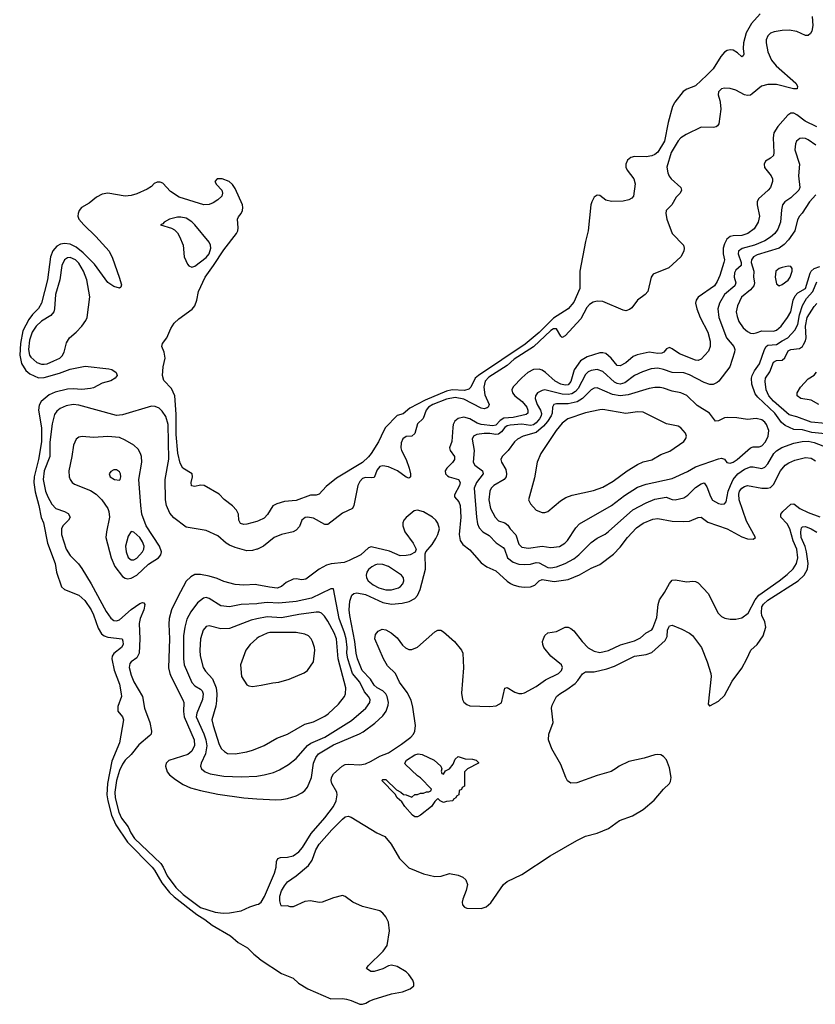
# Model space of a CAD drawing. Header units: inches. Extents: x 1384664 to 1536621, y 460766 to 646467.
# Tile 369 of 488: x 1408360 to 1413859, y 593763 to 600569. Entities that reach past the tile are written whole.
import ezdxf

# ---------------------------------------------------------------- set-up
doc = ezdxf.new("R2010")
doc.units = ezdxf.units.IN
doc.header["$MEASUREMENT"] = 0
for name, color, linetype in [('B4509', 7, 'Continuous'), ('B4519', 7, 'Continuous'), ('B4610', 7, 'Continuous')]:
    doc.layers.add(name, color=color, linetype=linetype)

msp = doc.modelspace()

# ---------------------------------------------------------------- linework, layer by layer
at = {"layer": 'B4509', "color": 5}
for points, elevation in [([(1410000, 597101.3), (1409930, 597081.1), (1409910, 597078.9), (1409886.8, 597086.8), (1409875.1, 597110), (1409872.3, 597150), (1409858.5, 597178.5), (1409830, 597208.9), (1409773.2, 597253.2), (1409738.9, 597290), (1409636, 597350), (1409610, 597350.6), (1409570, 597342), (1409547.4, 597347.4), (1409544.8, 597370), (1409555.4, 597410), (1409551.6, 597430), (1409488.1, 597470), (1409470, 597502.7), (1409452, 597572), (1409441.1, 597701.1), (1409441.8, 597841.8), (1409432.1, 597970), (1409410, 598019.8), (1409356, 598076), (1409347.5, 598110), (1409351.4, 598170), (1409364.5, 598230), (1409359, 598270), (1409343.4, 598310), (1409346, 598330), (1409376.9, 598370), (1409405.2, 598434.8), (1409428.2, 598471.8), (1409459.6, 598500.4), (1409551.6, 598568.4), (1409570.7, 598590), (1409585.2, 598630), (1409596, 598690), (1409641.7, 598790), (1409700.5, 598870), (1409770, 598979.1), (1409859.3, 599090), (1409867.2, 599110), (1409869.9, 599130), (1409864.8, 599190), (1409872.8, 599207.2), (1409891.9, 599230), (1409900.9, 599250), (1409902.8, 599270), (1409899.4, 599290), (1409850, 599401.3), (1409830, 599430.8), (1409807.3, 599450), (1409759.3, 599470), (1409724.9, 599470), (1409708.2, 599450), (1409719.5, 599430), (1409756.4, 599390), (1409762, 599370), (1409756.4, 599350), (1409730, 599323.7), (1409697.6, 599302.4), (1409669.2, 599290.8), (1409631.8, 599288.2), (1409461.5, 599341.5), (1409402.3, 599382.3), (1409350, 599438), (1409330, 599446.6), (1409310, 599446), (1409290, 599436), (1409270, 599416), (1409242, 599398), (1409170, 599365.1), (1409130, 599353.6), (1409090.2, 599349.8), (1408970, 599369.8), (1408930, 599363.1), (1408890, 599342), (1408839.2, 599300.8), (1408787.4, 599270), (1408771.6, 599250), (1408763.9, 599230), (1408761.8, 599210), (1408768.2, 599190), (1408802.9, 599150), (1408886.8, 599070), (1408977.6, 598970), (1409000.6, 598920.6), (1409047.7, 598790), (1409062.8, 598737.2), (1409059.9, 598720.1), (1409050, 598713.2), (1409010, 598725.6), (1408970, 598751.5), (1408878.2, 598878.2), (1408798.5, 598958.5), (1408750, 598997), (1408710, 599016.7), (1408670, 599022.6), (1408643.2, 599016.8), (1408616.6, 599003.4), (1408588.3, 598971.7), (1408573.4, 598930), (1408553.2, 598770), (1408510, 598609.7), (1408490, 598572.5), (1408449.1, 598530.9), (1408423.8, 598496.2), (1408382.5, 598417.5), (1408365.6, 598330), (1408360.2, 598250), (1408372.1, 598192.1), (1408403.5, 598143.5), (1408430, 598121.9), (1408490, 598094.4), (1408530, 598095.6), (1408634.6, 598125.4), (1408710, 598153.5), (1408813.6, 598173.6), (1408976.7, 598156.7), (1408998, 598150), (1409026, 598130), (1409034.8, 598110), (1409020.7, 598090), (1408990, 598071.8), (1408930, 598055.6), (1408870, 598024.2), (1408850, 598018.7), (1408790, 598012.4), (1408730, 598017.7), (1408690, 598015.5), (1408606, 597994), (1408563.9, 597976.1), (1408509.4, 597930.6), (1408494.5, 597905.5), (1408489.6, 597870), (1408510, 597746.8), (1408510.4, 597650.4), (1408490.8, 597530), (1408461, 597410), (1408457.4, 597370), (1408466.2, 597306.2), (1408493.4, 597210), (1408508.4, 597128.4), (1408524.6, 597090), (1408553.3, 596950), (1408604.5, 596810), (1408614.1, 596750), (1408650, 596648.9), (1408670, 596630.2), (1408770, 596592.2), (1408810, 596553.2), (1408853.1, 596490), (1408870, 596455.6), (1408903.3, 596363.3), (1408924.8, 596324.8), (1408944.6, 596310), (1408970, 596301.2), (1409067.3, 596290), (1409074.1, 596274.1), (1409074.4, 596250), (1409063.8, 596230), (1409011.9, 596188.1), (1409000.4, 596170), (1408997.5, 596150), (1409012.4, 596072.4), (1409050, 595976.4), (1409062.6, 595910), (1409063.6, 595890), (1409038.6, 595821.5), (1409037.6, 595790), (1409071.5, 595750), (1409077.6, 595730), (1409050.1, 595570), (1408997.4, 595442.6), (1408967, 595290), (1408963.3, 595210), (1408969.5, 595170), (1408994.4, 595070), (1409024.7, 595004.7), (1409104.7, 594884.7), (1409275.2, 594710), (1409291.7, 594690), (1409342, 594602), (1409396.3, 594536.3), (1409426.7, 594506.7), (1409584.4, 594384.4), (1409640.1, 594350), (1409690, 594309.7), (1409816.7, 594236.7), (1409870.2, 594190), (1409934, 594154), (1409978.2, 594110), (1410000, 594092.7)], 660), ([(1410000, 596908.7), (1409970, 596899.1), (1409930, 596897.9), (1409850, 596919.9), (1409810, 596935.9), (1409786.1, 596950), (1409730, 597000.5), (1409650, 597038.2), (1409510, 597061.8), (1409424.7, 597124.7), (1409397.7, 597157.7), (1409374, 597210), (1409367.1, 597250), (1409366.2, 597390), (1409389.9, 597530.1), (1409385.7, 597770), (1409370, 597825.4), (1409344, 597864), (1409323, 597883), (1409295.7, 597895.7), (1409270, 597896.5), (1409070, 597838.7), (1409030, 597833.1), (1408770, 597905), (1408730, 597909.9), (1408680.4, 597899.6), (1408639.3, 597880.7), (1408616.2, 597863.8), (1408601, 597839), (1408584.4, 597775.6), (1408568.2, 597648.2), (1408567.4, 597550), (1408529.2, 597450), (1408522.9, 597390), (1408539.7, 597310), (1408554.9, 597270), (1408581.3, 597221.3), (1408610.9, 597190.9), (1408669.2, 597169.2), (1408694.6, 597154.6), (1408709.2, 597130), (1408697.6, 597110), (1408657.8, 597070), (1408648.1, 597050), (1408648.8, 597010), (1408680.9, 596910), (1408710, 596864.7), (1408767.1, 596807.1), (1408790, 596776), (1408854.2, 596670), (1408957.9, 596477.9), (1408990, 596433), (1409010, 596417.1), (1409030, 596413.5), (1409050, 596420.1), (1409130, 596492.5), (1409190, 596533.6), (1409210, 596539.7), (1409217.5, 596537.5), (1409226, 596526), (1409218.5, 596490), (1409193, 596430), (1409185.8, 596394.2), (1409189.6, 596290), (1409185.8, 596190), (1409170, 596158), (1409130.3, 596130), (1409121.6, 596118.4), (1409117.3, 596090), (1409130, 596037.6), (1409150, 595991.7), (1409207.8, 595890), (1409221.6, 595810), (1409259.8, 595710), (1409272.2, 595650), (1409267.9, 595630), (1409259.8, 595620.2), (1409184.2, 595555.8), (1409130.2, 595490), (1409090, 595451.3), (1409070, 595423.7), (1409050, 595378.9), (1409028.2, 595310), (1409017.2, 595230), (1409020.2, 595190), (1409044.9, 595090), (1409063.8, 595050), (1409110.5, 594990.5), (1409128.6, 594948.6), (1409153.5, 594910), (1409335.8, 594735.8), (1409351.9, 594711.9), (1409379.7, 594650), (1409439.6, 594570), (1409490, 594521.2), (1409610, 594432.1), (1409710, 594399.6), (1409766.9, 594393.1), (1409810, 594394.4), (1409890, 594409.4), (1409950, 594436.9), (1410000, 594453)], 680), ([(1410000, 596663.5), (1409990, 596665.6), (1409910, 596660.7), (1409850, 596664.8), (1409770, 596686.5), (1409725.9, 596705.9), (1409670, 596723.2), (1409610, 596734.9), (1409570, 596734.4), (1409542.5, 596717.5), (1409510, 596687.3), (1409450, 596574.8), (1409410.1, 596490), (1409392.8, 596430), (1409390.6, 596390), (1409396, 596290), (1409389.6, 596089.6), (1409396.8, 596050), (1409406.1, 596026.1), (1409488, 595868), (1409493.9, 595850), (1409492.3, 595787.7), (1409497.5, 595750), (1409565.1, 595590), (1409569, 595551), (1409550, 595512.5), (1409522.2, 595490), (1409390, 595447.6), (1409373.4, 595430), (1409367.5, 595410), (1409379, 595370), (1409396, 595350), (1409436.6, 595316.6), (1409490, 595281.6), (1409540.4, 595260.4), (1409610, 595239.8), (1409730, 595215.3), (1409910, 595189.4), (1410000, 595184.1)], 720), ([(1410000, 596532.3), (1409890, 596525.5), (1409810, 596510.5), (1409750, 596517.7), (1409670, 596568.7), (1409650, 596575.1), (1409630, 596569.8), (1409590, 596539.2), (1409543, 596477), (1409515.2, 596424.8), (1409500.4, 596370), (1409493.1, 596310), (1409492.9, 596150), (1409496.8, 596110), (1409550, 595987.9), (1409570, 595964.3), (1409610, 595941.6), (1409620.2, 595930), (1409628.1, 595910), (1409624.2, 595870), (1409583.4, 595776.6), (1409579.6, 595750), (1409633, 595633), (1409646.4, 595590), (1409653, 595550), (1409644.7, 595495.3), (1409613.5, 595430), (1409609.2, 595410), (1409615.6, 595390), (1409642, 595370), (1409676.4, 595356.4), (1409770, 595338.9), (1409890, 595334.4), (1410000, 595340.8)], 740), ([(1410000, 596427), (1409960.8, 596419.2), (1409810, 596359.9), (1409750, 596359.1), (1409670, 596379.8), (1409650, 596374.5), (1409629.3, 596350), (1409609.4, 596290), (1409604.6, 596210), (1409607.2, 596172.8), (1409628.2, 596090), (1409644.8, 596064.8), (1409693.8, 596013.8), (1409717.8, 595950), (1409723.6, 595910), (1409720.3, 595859.7), (1409715.1, 595824.9), (1409689, 595730), (1409696.4, 595690), (1409738.6, 595558.6), (1409754.3, 595530), (1409775.3, 595510), (1409797.5, 595497.5), (1409850, 595494.4), (1409930, 595509.2), (1409970, 595519), (1410000, 595531.7)], 760), ([(1410000, 596292.6), (1409952, 596250), (1409923.1, 596210), (1409886.8, 596110), (1409892, 596030), (1409930, 595972), (1409943.5, 595963.5), (1409970, 595958.8), (1410000, 595963.4)], 780)]:
    msp.add_lwpolyline(points, dxfattribs=dict(at, elevation=elevation))
for points, elevation in [([(1409474.9, 599205.1), (1409450, 599205.1), (1409396, 599190), (1409358, 599170), (1409350, 599158), (1409334, 599150), (1409410, 599127.7), (1409430, 599116.3), (1409450, 599094.8), (1409464.9, 599070), (1409490.4, 599010.4), (1409496.3, 598930), (1409519.9, 598879.9), (1409530, 598867.3), (1409550, 598859.1), (1409570, 598866.4), (1409650, 598924.4), (1409669.7, 598950), (1409681, 598990), (1409679.7, 599010), (1409670.7, 599030.7), (1409571.2, 599150), (1409550, 599170.9), (1409510, 599196.1)], 680), ([(1408710, 598925.8), (1408690, 598923), (1408670.5, 598909.5), (1408651.4, 598870), (1408637.2, 598770), (1408606.9, 598670), (1408601.9, 598570), (1408597.2, 598550), (1408575.8, 598524.2), (1408510, 598484), (1408474.5, 598450), (1408447.5, 598410), (1408426.9, 598353.1), (1408421.1, 598290), (1408428.6, 598250), (1408436.2, 598236.2), (1408479.7, 598199.7), (1408510, 598188.8), (1408530, 598187.4), (1408550, 598191), (1408595.3, 598210), (1408636.8, 598230), (1408654.3, 598245.7), (1408666.5, 598270), (1408684.7, 598335.3), (1408704.2, 598370), (1408750, 598408.5), (1408789.7, 598450), (1408817.6, 598490), (1408825.6, 598510), (1408846, 598654), (1408824.7, 598770), (1408801, 598830), (1408770, 598885.4), (1408746, 598910)], 680), ([(1408970, 597687.9), (1408870, 597681.8), (1408792.4, 597687.6), (1408770, 597684), (1408749.4, 597670), (1408731.7, 597628.3), (1408721.7, 597550), (1408700.1, 597450), (1408701.9, 597410), (1408708.8, 597390), (1408723.8, 597370), (1408739.4, 597359.4), (1408850, 597313.9), (1408887.6, 597290), (1408927.1, 597250), (1408968.7, 597190), (1408977, 597170), (1408981, 597130), (1408960.4, 597030), (1408956.6, 596990), (1408992, 596850), (1409018.2, 596790), (1409070, 596720.9), (1409090, 596708.1), (1409104.8, 596704.8), (1409130, 596707.7), (1409170, 596729), (1409250, 596805.7), (1409318.7, 596850), (1409335.9, 596870), (1409340.2, 596890), (1409327, 596930), (1409233.4, 597070), (1409204.4, 597150), (1409196.3, 597210), (1409184.3, 597390), (1409203.9, 597510), (1409202.1, 597550), (1409195.8, 597570), (1409179.3, 597599.3), (1409148.1, 597628.1), (1409090, 597663.2), (1409050, 597680.7)], 720), ([(1409030, 597457), (1409010, 597457), (1408990, 597445.2), (1408979.1, 597430), (1408985.5, 597410), (1409016, 597390), (1409050, 597385.5), (1409055.1, 597390), (1409059.6, 597410), (1409056.9, 597430), (1409050, 597442.7)], 740), ([(1409130, 597032.3), (1409110, 596999), (1409091.2, 596930), (1409095, 596890), (1409110, 596852), (1409130, 596835), (1409150, 596835.8), (1409170, 596848), (1409208.2, 596890), (1409218.4, 596910), (1409220.2, 596930), (1409210, 596959.1), (1409190, 596989.8), (1409150, 597026)], 740)]:
    msp.add_lwpolyline(points, close=True, dxfattribs=dict(at, elevation=elevation))
at = {"layer": 'B4519', "color": 5}
for points, elevation in [([(1413200.3, 600000), (1413206.9, 599950), (1413191.1, 599848.9), (1413183.8, 599836.2), (1413172.4, 599827.6), (1413155.5, 599824.5), (1413070, 599826.2), (1412965.3, 599774.7), (1412930, 599752.4), (1412910, 599731.1), (1412862.9, 599650), (1412832, 599550), (1412838.9, 599510), (1412847.8, 599487.8), (1412862, 599470), (1412930.3, 599410), (1412934, 599390), (1412924.4, 599370), (1412898, 599342), (1412867.7, 599290), (1412828.8, 599251.2), (1412824.9, 599230), (1412833.7, 599190), (1412870.1, 599090.1), (1412947.4, 599010), (1412952.6, 598990), (1412950.3, 598970), (1412929.4, 598930.6), (1412847, 598853), (1412737.6, 598810), (1412724.2, 598790), (1412701.6, 598690), (1412683.8, 598670), (1412630.2, 598629.8), (1412590, 598578), (1412574.9, 598565.1), (1412550, 598557.6), (1412530, 598562), (1412390, 598620.4), (1412350, 598623), (1412322.6, 598617.4), (1412299.3, 598600.7), (1412280.7, 598579.3), (1412239.3, 598500.7), (1412130, 598383.4), (1412110, 598373.1), (1412100.8, 598380.8), (1412070, 598431.1), (1412050, 598431.1), (1412030, 598420.3), (1411912.2, 598307.8), (1411778, 598222), (1411730, 598179.4), (1411602.4, 598097.6), (1411577.2, 598070), (1411567.1, 598030), (1411575.9, 597975.9), (1411605, 597910), (1411596.9, 597890), (1411590, 597885.2), (1411570, 597879.6), (1411550, 597883.8), (1411430, 597947.1), (1411370, 597957.1), (1411310, 597947.1), (1411216.1, 597910), (1411185.3, 597890), (1411168.5, 597870), (1411148.7, 597811.3), (1411110, 597776), (1411090, 597709.7), (1411070, 597690.8), (1411030, 597688.7), (1411009, 597671), (1410996.2, 597643.8), (1410993.6, 597610), (1410999.5, 597590), (1411031.2, 597530), (1411052.2, 597470), (1411060.6, 597430), (1411060.9, 597410), (1411056.2, 597403.8), (1411050, 597400.9), (1411030, 597407.2), (1410970.3, 597450.3), (1410910, 597477.2), (1410870, 597485.9), (1410850, 597479.8), (1410830, 597458.3), (1410810, 597405), (1410790, 597401.1), (1410750, 597404.9), (1410730, 597398.6), (1410710, 597377.1), (1410698.2, 597350), (1410668.5, 597211.5), (1410659.5, 597190), (1410590, 597158.9), (1410490, 597079.8), (1410470, 597079.3), (1410390, 597123), (1410350.2, 597129.8), (1410332.3, 597127.7), (1410310.3, 597110), (1410294.9, 597065.1), (1410270, 597039.8), (1410249.7, 597029.7), (1410170, 597010.7), (1410119.5, 596990), (1410044.9, 596930), (1410004.2, 596910), (1410000, 596908.7)], 680), ([(1412888.9, 600000), (1412885, 599995), (1412872, 599968), (1412841.2, 599858.8), (1412815.4, 599730), (1412770, 599652.4), (1412750, 599636.5), (1412730, 599628.2), (1412690, 599621.1), (1412610, 599624.1), (1412583, 599617), (1412561, 599599), (1412549.5, 599570.5), (1412550.2, 599550), (1412557.7, 599530), (1412604.7, 599470), (1412614.8, 599434.8), (1412602.7, 599350), (1412590, 599335.7), (1412570, 599324.9), (1412530, 599315.7), (1412450, 599312.8), (1412410, 599322.6), (1412370, 599353), (1412350, 599356.7), (1412330, 599343.2), (1412313.2, 599310), (1412308.3, 599290), (1412289.7, 599110), (1412270, 599036.9), (1412231, 598830), (1412230.9, 598710), (1412190, 598617.3), (1412150, 598570.6), (1412050, 598506.2), (1411950, 598407.2), (1411853.1, 598326.9), (1411531.6, 598110), (1411508.9, 598090), (1411478.5, 598030), (1411465.2, 598014.8), (1411433.6, 598006.4), (1411350, 598009.7), (1411310, 598002.1), (1411161.3, 597938.7), (1411056.9, 597883.1), (1411010, 597845.6), (1410970, 597832.1), (1410889.4, 597750), (1410876.1, 597730), (1410840.3, 597650), (1410790.1, 597570), (1410770, 597546.4), (1410730, 597509.1), (1410550, 597399.2), (1410478.3, 597341.7), (1410430, 597288.5), (1410410, 597283.1), (1410370, 597282), (1410270, 597246.4), (1410190, 597238.8), (1410136.5, 597223.5), (1410110, 597207.8), (1410072.3, 597147.7), (1410050, 597123.5), (1410010, 597104.2), (1410000, 597101.3)], 660), ([(1413870, 599828.2), (1413788, 599868), (1413730, 599912.2), (1413710, 599922.2), (1413690, 599922.8), (1413668.9, 599910), (1413599.2, 599830), (1413572.9, 599787.1), (1413566.8, 599753.2), (1413572.7, 599650), (1413570.1, 599629.9), (1413550, 599610.9), (1413514, 599590), (1413504.2, 599570), (1413507.3, 599547.3), (1413552.9, 599490), (1413562.3, 599470), (1413564, 599450), (1413548.9, 599410), (1413532.9, 599390), (1413466, 599330), (1413457.3, 599310), (1413456.9, 599290), (1413473.9, 599210), (1413464, 599170), (1413435.9, 599124.1), (1413391.5, 599090), (1413350, 599076.7), (1413290, 599075.3), (1413270, 599070.6), (1413247.6, 599052.4), (1413230, 599019.7), (1413221.7, 598990), (1413221.3, 598950), (1413230.1, 598910), (1413226.2, 598890), (1413199.3, 598800.7), (1413181.5, 598758.5), (1413161.8, 598730), (1413049.2, 598650.8), (1413034.5, 598630), (1413031, 598609), (1413039.3, 598570), (1413062.6, 598510), (1413115.7, 598410), (1413132, 598348), (1413132.5, 598310), (1413121.7, 598278.3), (1413070, 598223.5), (1413050, 598212.8), (1413030, 598215.7), (1412919.8, 598259.8), (1412870, 598294), (1412850, 598302.7), (1412830, 598294.7), (1412812.9, 598270), (1412797.2, 598262.8), (1412770, 598262.1), (1412710, 598270.5), (1412626.6, 598253.4), (1412600, 598240), (1412550, 598197.9), (1412510, 598177.5), (1412490, 598179.3), (1412447.7, 598230), (1412410, 598261.2), (1412390, 598267.3), (1412370, 598265.9), (1412281.4, 598238.6), (1412235.9, 598210), (1412192, 598148), (1412170, 598068.2), (1412150, 598044.6), (1412130, 598041.8), (1412101.1, 598050), (1412061.1, 598070), (1411994, 598130), (1411970, 598145.6), (1411950, 598152.2), (1411910.1, 598149.9), (1411872.8, 598130), (1411830, 598093.2), (1411770, 598030.9), (1411761.6, 598010), (1411765.3, 597990), (1411782.6, 597970), (1411832.8, 597930), (1411864, 597890), (1411871.5, 597870), (1411872.5, 597850), (1411860.5, 597839.5), (1411770, 597818.6), (1411706, 597814), (1411680.7, 597799.3), (1411650, 597766.5), (1411630, 597760.5), (1411550, 597770.2), (1411520.9, 597780.9), (1411470, 597809.9), (1411430, 597820.9), (1411390, 597812.8), (1411366.8, 597793.2), (1411356, 597770), (1411352.9, 597750), (1411347.7, 597652.3), (1411330.3, 597610), (1411334.3, 597590), (1411364.9, 597550), (1411364.7, 597530), (1411351.5, 597508.5), (1411311.3, 597470), (1411300.7, 597450), (1411302.8, 597430), (1411316.3, 597416.3), (1411329, 597409), (1411391.7, 597391.7), (1411405.2, 597370), (1411400.1, 597350), (1411365.4, 597285.4), (1411366.2, 597270), (1411395.8, 597235.8), (1411404.1, 597210), (1411408.4, 597130), (1411396.8, 597010), (1411403.8, 596970), (1411422.3, 596942.3), (1411470, 596903.6), (1411550, 596814.3), (1411587.5, 596787.5), (1411650, 596760.2), (1411728.8, 596688.8), (1411752.5, 596672.5), (1411770, 596662), (1411810.2, 596650.2), (1411846.4, 596646.4), (1411890, 596648.6), (1411920, 596660), (1411950, 596689.1), (1411970, 596699.8), (1412054.9, 596685.1), (1412150, 596699.8), (1412229.4, 596730.6), (1412310, 596776.8), (1412370, 596803.8), (1412465, 596875), (1412510, 596922), (1412560.2, 596990), (1412623.9, 597056.1), (1412670, 597088), (1412735.9, 597115.9), (1412770, 597121.1), (1412870, 597103.2), (1412950, 597099.2), (1412990, 597103.8), (1413050, 597129), (1413070, 597130.3), (1413116, 597096), (1413250, 597050.2), (1413350, 596993.6), (1413390, 596980.8), (1413430, 596978.4), (1413444.5, 596990), (1413383.6, 597103.6), (1413332.8, 597250), (1413330.4, 597290), (1413335.5, 597310), (1413350, 597331.6), (1413370, 597343.2), (1413390, 597348.1), (1413490, 597331.3), (1413529.2, 597330.8), (1413550, 597336.3), (1413570, 597356.9), (1413618.9, 597450), (1413651.3, 597488.7), (1413674.8, 597505.2), (1413716.8, 597523.2), (1413790, 597542), (1413830, 597537.5), (1413859.2, 597519.2)], 720), ([(1413862.1, 599702.1), (1413810, 599738.7), (1413790, 599747.3), (1413770, 599750.6), (1413752.8, 599747.2), (1413729.1, 599730), (1413720.7, 599710), (1413717.8, 599670), (1413749.3, 599570), (1413742.7, 599490), (1413750.9, 599410), (1413745, 599390), (1413690, 599337.6), (1413648, 599310), (1413632.1, 599290), (1413624.7, 599255.3), (1413617.2, 599170), (1413598.6, 599121.4), (1413578, 599090), (1413550, 599065), (1413510, 599039.4), (1413438.6, 599010), (1413353.6, 598986.4), (1413328.9, 598970), (1413324.9, 598950), (1413345.2, 598890), (1413345.9, 598870), (1413310, 598837), (1413301.2, 598818.8), (1413298.8, 598790), (1413308.9, 598750), (1413301.6, 598730), (1413231.3, 598670), (1413196.3, 598610), (1413185.4, 598570), (1413191.6, 598510), (1413244.8, 598370), (1413295, 598310), (1413302.5, 598290), (1413300.2, 598270), (1413268.3, 598170), (1413191.4, 598070), (1413179.5, 598060.5), (1413152.5, 598047.5), (1413130, 598047), (1413090, 598061.3), (1412990, 598113.6), (1412950, 598127.1), (1412870, 598129.3), (1412810, 598152.1), (1412770, 598159.9), (1412725, 598155), (1412664.4, 598135.6), (1412610, 598109.9), (1412541.3, 598058.7), (1412510, 598050.4), (1412490, 598054.2), (1412470, 598064.5), (1412390, 598137), (1412350, 598149.9), (1412310, 598145), (1412290, 598135.4), (1412270, 598117.2), (1412219.2, 598020.8), (1412200.9, 597999.1), (1412176.1, 597983.9), (1412150, 597978.8), (1412110, 597981), (1411990, 598009.9), (1411970, 598006.7), (1411939.7, 597990), (1411925.3, 597970), (1411923.1, 597950), (1411935.9, 597910), (1411960.3, 597870), (1411967.3, 597847.3), (1411965, 597830), (1411953.5, 597810), (1411930, 597783.1), (1411910, 597768.2), (1411890, 597763.6), (1411830, 597773.5), (1411750, 597766.4), (1411730, 597761.9), (1411713, 597750), (1411690, 597719.2), (1411670, 597703.6), (1411650, 597700.7), (1411610, 597708.5), (1411570.5, 597709.5), (1411518.7, 597701.3), (1411496, 597690), (1411487.6, 597670), (1411500.1, 597590), (1411493.6, 597510), (1411505.4, 597490), (1411559.1, 597450), (1411563.9, 597430), (1411517.2, 597370), (1411500.4, 597330), (1411516.4, 597130), (1411525, 597085), (1411536.1, 597056.1), (1411562, 597030), (1411604.1, 597004.1), (1411652.3, 596952.3), (1411700.5, 596920.5), (1411710.2, 596910), (1411732, 596850), (1411770, 596820.1), (1411810, 596805.9), (1411850, 596802.2), (1411890, 596805), (1411930, 596816.3), (1411950, 596814.3), (1412010, 596782.8), (1412030, 596780.8), (1412070, 596787.1), (1412131.1, 596808.9), (1412190, 596841.3), (1412225.5, 596870), (1412310, 596955.2), (1412350, 596986), (1412406.4, 597013.6), (1412430, 597031.3), (1412598.5, 597181.5), (1412690.4, 597229.6), (1412750, 597254.3), (1412827.9, 597267.9), (1412870, 597253), (1412890, 597251), (1412950, 597264.4), (1412978.1, 597281.9), (1413030, 597336.1), (1413070, 597361.1), (1413090, 597367.4), (1413110, 597341.1), (1413133.7, 597273.7), (1413148, 597248), (1413190, 597225.6), (1413210, 597220.9), (1413230, 597222.6), (1413242.8, 597237.2), (1413257.2, 597310), (1413271.8, 597350), (1413291.8, 597390), (1413323.7, 597430), (1413370, 597461.3), (1413410, 597478), (1413430, 597478.4), (1413490, 597467), (1413510, 597475.6), (1413530, 597499.7), (1413571.9, 597570), (1413590.3, 597589.7), (1413627.7, 597612.3), (1413710, 597641.8), (1413767.3, 597652.7), (1413810, 597655.2), (1413850, 597646.4), (1413970, 597599.7)], 740), ([(1413862.3, 599357.7), (1413818.5, 599310), (1413769, 599231), (1413748.6, 599210), (1413735.4, 599184.6), (1413717.4, 599110), (1413672.5, 599047.5), (1413644.1, 599015.9), (1413610, 598989.9), (1413456.2, 598943.8), (1413431, 598930), (1413417, 598910), (1413416, 598890), (1413433.9, 598830), (1413431.5, 598790), (1413439.5, 598750), (1413434, 598730), (1413410, 598701.5), (1413347.8, 598650), (1413320.5, 598590), (1413312.9, 598550), (1413317.8, 598517.8), (1413330, 598482), (1413359.3, 598439.3), (1413390, 598413.7), (1413410, 598403.2), (1413430, 598400.6), (1413450, 598404.3), (1413490, 598417.8), (1413570, 598415.8), (1413590, 598422.8), (1413623.7, 598450), (1413667.4, 598510), (1413690, 598550.2), (1413706.7, 598630), (1413720.3, 598659.7), (1413738.6, 598681.4), (1413790.6, 598710), (1413823.7, 598816.3), (1413830, 598830.1), (1413850, 598848.3), (1413890, 598863.7)], 760), ([(1413950, 597703.6), (1413835.4, 597715.4), (1413770, 597734.5), (1413710, 597735.7), (1413650, 597763.2), (1413625.6, 597785.6), (1413578.8, 597850), (1413460.9, 597960.9), (1413443.9, 597983.9), (1413420.2, 598050), (1413418.5, 598090), (1413423.4, 598110), (1413438.7, 598141.3), (1413473.5, 598190), (1413507.3, 598290), (1413519.5, 598310), (1413530, 598319), (1413590, 598323.7), (1413629.7, 598350.3), (1413669.9, 598370.1), (1413717.6, 598422.4), (1413737.3, 598462.7), (1413748.5, 598530), (1413770, 598592.7), (1413797.8, 598642.2), (1413841.3, 598690), (1413870, 598758)], 740), ([(1413930, 597778.9), (1413830, 597785.9), (1413730, 597824.4), (1413678.5, 597838.5), (1413570, 597932.8), (1413538.6, 597970), (1413518.6, 598010), (1413511.8, 598068.2), (1413515, 598090), (1413544.9, 598135.1), (1413570, 598202.6), (1413590, 598214.4), (1413630, 598215.9), (1413648, 598232.1), (1413670, 598279.1), (1413690, 598288.6), (1413750, 598295.5), (1413769.1, 598310.9), (1413776.8, 598323.2), (1413790, 598349.2), (1413794.5, 598370), (1413790.2, 598450), (1413802.1, 598510), (1413850, 598585.6), (1413870, 598607.7)], 720), ([(1413883, 597910), (1413830, 597938.8), (1413757.7, 597950), (1413733.4, 597970), (1413733, 597990), (1413755.9, 598030), (1413810, 598086.1), (1413850, 598112.3), (1413867.1, 598132.9)], 680), ([(1410000, 594453), (1410010, 594456.3), (1410028.6, 594470), (1410052.5, 594507.5), (1410122.3, 594670), (1410131.6, 594710), (1410134, 594750), (1410143.1, 594770), (1410162, 594778), (1410210, 594781), (1410250, 594790.1), (1410290, 594817.1), (1410313.7, 594846.3), (1410375.3, 594944.7), (1410470, 595051.1), (1410528.8, 595131.2), (1410547.8, 595170), (1410555.1, 595210), (1410551.3, 595230), (1410518.3, 595290), (1410513.1, 595310), (1410514.6, 595330), (1410530, 595356.6), (1410588.2, 595410), (1410610, 595420.1), (1410630, 595422.9), (1410710, 595418.7), (1410750, 595426), (1410790, 595443.8), (1410850, 595479.3), (1410910, 595502.2), (1410999.4, 595560.6), (1411063.7, 595610), (1411081.6, 595630), (1411092, 595650), (1411096.2, 595690), (1411077.3, 595817.3), (1411065.5, 595865.5), (1411038.7, 595918.7), (1410985, 595990), (1410958.1, 596050), (1410902.3, 596102.3), (1410874.7, 596150), (1410815.3, 596290), (1410820, 596320), (1410837.1, 596342.9), (1410864.5, 596355.5), (1410890, 596352.6), (1410927.7, 596330), (1410970, 596296.2), (1411005.8, 596245.8), (1411026.1, 596226.1), (1411050, 596216.1), (1411070, 596215.1), (1411110, 596232.7), (1411230, 596337.4), (1411250, 596348.5), (1411270, 596348.2), (1411290, 596337.1), (1411364.4, 596270), (1411413.7, 596210), (1411423.7, 596190), (1411427.9, 596087.9), (1411414.1, 595914.1), (1411420.2, 595870), (1411430, 595852.4), (1411450, 595834.6), (1411470, 595827.1), (1411610, 595821.1), (1411653.7, 595826.3), (1411690, 595847.7), (1411712.3, 595947.7), (1411730, 595953), (1411781.4, 595921.4), (1411810, 595911.3), (1411830, 595911.1), (1411850, 595917.1), (1411930, 595960.8), (1411994.6, 596005.4), (1412084.7, 596050), (1412104.8, 596070), (1412111.4, 596090), (1412103.5, 596110), (1412031.5, 596170), (1411983.1, 596230), (1411975.1, 596250), (1411974.2, 596270), (1411979.7, 596290), (1411990, 596312.4), (1412010, 596331.7), (1412070, 596340.3), (1412130, 596368.9), (1412150, 596370.2), (1412170, 596361.3), (1412190, 596344.4), (1412247.8, 596270), (1412290, 596227.9), (1412330, 596204.4), (1412370, 596195.9), (1412430, 596207.5), (1412511.8, 596248.2), (1412610, 596276.4), (1412650, 596295.1), (1412689.5, 596330.5), (1412727.9, 596352.1), (1412736.2, 596363.8), (1412764.2, 596435.8), (1412772.8, 596527.2), (1412782, 596558), (1412817.5, 596610), (1412850, 596672.4), (1412870, 596694), (1412890, 596696.5), (1412970, 596683.9), (1413012.2, 596687.8), (1413030, 596686), (1413050, 596676.9), (1413119.5, 596599.5), (1413184.4, 596470), (1413210, 596444.2), (1413232.3, 596432.3), (1413270, 596425.8), (1413310, 596424.7), (1413350, 596434.2), (1413394, 596466), (1413442, 596558), (1413468.3, 596591.7), (1413609.9, 596690), (1413664.9, 596735.1), (1413706, 596774), (1413728.7, 596810), (1413737.3, 596850), (1413731.3, 596910), (1413706.8, 596966.8), (1413683.3, 597050), (1413663.2, 597083.2), (1413621.6, 597130), (1413621.2, 597150), (1413634.9, 597170), (1413690, 597220.5), (1413710, 597222), (1413751.1, 597190), (1413810, 597161.9), (1413890, 597132.3)], 680), ([(1410000, 595184.1), (1410130, 595176.5), (1410170, 595177.8), (1410210, 595186), (1410270, 595204.5), (1410310, 595224.9), (1410330, 595240.2), (1410350, 595264.9), (1410376.4, 595330), (1410390.4, 595430), (1410407.1, 595470), (1410424.5, 595495.5), (1410530, 595557), (1410708, 595632), (1410733.4, 595646.6), (1410814.7, 595705.3), (1410870, 595757.8), (1410893.4, 595790), (1410906.8, 595830), (1410908.2, 595850), (1410900.1, 595890), (1410890, 595909.8), (1410869.9, 595929.9), (1410830.8, 595950.8), (1410809.4, 595969.4), (1410785.6, 596010), (1410727.4, 596070), (1410693.9, 596150), (1410684.5, 596190), (1410675.9, 596270), (1410640.7, 596450), (1410637.1, 596490), (1410640.8, 596550), (1410655.4, 596590), (1410670, 596602.6), (1410690, 596606.9), (1410750, 596594.9), (1410870, 596541.1), (1410930, 596529.7), (1411003.1, 596536.9), (1411052.1, 596547.9), (1411090, 596567.5), (1411110, 596589.1), (1411127.5, 596630), (1411163.7, 596770), (1411162.4, 596877.6), (1411166.6, 596890), (1411210, 596941.6), (1411236.8, 596983.2), (1411250.9, 597010), (1411260.7, 597050), (1411250.9, 597089.1), (1411235.6, 597110), (1411212.2, 597130), (1411150, 597166.1), (1411110, 597177.8), (1411086.6, 597173.4), (1411030, 597128.7), (1411014.7, 597110), (1411007.8, 597092.2), (1411007.5, 597070), (1411022.4, 597030), (1411080.2, 596950), (1411101.3, 596910), (1411092.8, 596887.3), (1411058.8, 596870), (1411030, 596864.2), (1410990, 596864.1), (1410915.1, 596895.1), (1410790, 596925.8), (1410770, 596918.2), (1410716.9, 596870), (1410637.7, 596830), (1410602.2, 596817.8), (1410513, 596807), (1410481.3, 596798.7), (1410430, 596769.9), (1410338.4, 596701.6), (1410310, 596697.2), (1410270, 596704.5), (1410250, 596700.7), (1410201.9, 596678.1), (1410170, 596649.9), (1410139.8, 596640.2), (1410085.7, 596645.7), (1410000, 596663.5)], 720), ([(1410000, 594092.7), (1410030, 594069), (1410170, 593976.9), (1410250, 593944.2), (1410286.4, 593910), (1410350.4, 593870), (1410510, 593801.8), (1410590, 593802.3), (1410617.9, 593797.9), (1410650, 593790.2), (1410710, 593763.8), (1410730, 593763), (1410753.3, 593770), (1410774.9, 593785.1), (1410803.5, 593796.5), (1410930, 593835.2), (1411006, 593850), (1411059.3, 593870), (1411085.1, 593890), (1411084.7, 593910), (1411077.2, 593930), (1411050, 593968), (1411030, 593986.6), (1410970, 594025.1), (1410930, 594033.6), (1410910, 594029.6), (1410870, 594009.2), (1410810, 593989), (1410786, 593990), (1410758, 594010), (1410768, 594030), (1410873.2, 594130), (1410899.3, 594170), (1410915.1, 594270), (1410909.2, 594330), (1410890, 594368.7), (1410870, 594393.2), (1410850, 594409), (1410730, 594438), (1410662, 594470), (1410610, 594509), (1410590, 594514), (1410530, 594499.3), (1410450, 594469.3), (1410430, 594466), (1410370, 594478.4), (1410330, 594474), (1410250, 594437.2), (1410230, 594437.2), (1410210, 594444), (1410170, 594442), (1410165.2, 594450), (1410158.4, 594478.4), (1410158.9, 594510), (1410170, 594547.3), (1410190, 594582.4), (1410210, 594610.2), (1410270, 594650.3), (1410357.2, 594722.8), (1410381, 594759), (1410407.8, 594830), (1410429.3, 594870), (1410516.8, 594970), (1410590, 595043.8), (1410610, 595058.2), (1410630, 595063.5), (1410650, 595057.4), (1410829, 594949), (1410883, 594922.9), (1410926.6, 594870), (1410985.4, 594770), (1411050, 594706.4), (1411150, 594665.4), (1411230, 594647.3), (1411272.2, 594647.8), (1411330, 594667), (1411390, 594656.5), (1411422.2, 594642.2), (1411442.9, 594622.9), (1411454.4, 594590), (1411446.4, 594550), (1411422, 594490), (1411417.3, 594470), (1411421, 594450), (1411434.4, 594434.4), (1411450, 594427.3), (1411550, 594425.5), (1411583.3, 594436.7), (1411616.6, 594463.4), (1411704.5, 594590), (1411728.8, 594611.2), (1411830, 594659.4), (1412025.7, 594790), (1412210, 594896.4), (1412270, 594924.1), (1412350, 594946.3), (1412430, 594978.5), (1412505.4, 595034.6), (1412595, 595065), (1412670, 595109.3), (1412745.3, 595174.7), (1412809.8, 595250), (1412850.7, 595290), (1412857.6, 595302.4), (1412862.9, 595330), (1412850, 595397), (1412830, 595451.8), (1412810, 595475.4), (1412790, 595486.4), (1412770, 595490.4), (1412750, 595487.5), (1412676.3, 595463.7), (1412570, 595442.2), (1412502.8, 595410), (1412485.8, 595394.2), (1412447.9, 595372.1), (1412350, 595344.2), (1412210, 595293.3), (1412170, 595291.5), (1412147.2, 595307.2), (1412134.3, 595330), (1412100.6, 595420.6), (1412036.8, 595530), (1412015.6, 595590), (1412016.9, 595630), (1412047.8, 595710), (1412036.2, 595810), (1412039.6, 595830), (1412069.6, 595890), (1412092.3, 595910), (1412141.4, 595938.6), (1412198.7, 595981.3), (1412218.3, 596001.7), (1412250, 596048.2), (1412270, 596060.4), (1412330, 596060.8), (1412417.6, 596082.4), (1412470, 596100.6), (1412609.6, 596170), (1412690, 596180.6), (1412730, 596195.2), (1412822.1, 596277.9), (1412834.1, 596305.9), (1412838.3, 596350), (1412845.4, 596370), (1412850, 596378), (1412870, 596383.8), (1412937.1, 596357.1), (1412990, 596328), (1413010, 596312.7), (1413071.6, 596230), (1413111.5, 596130), (1413136.5, 596050), (1413138.5, 596030), (1413118, 595838), (1413126.4, 595826.4), (1413130, 595826), (1413190, 595858.4), (1413230, 595897.4), (1413283.1, 595996.9), (1413350, 596086.1), (1413386.4, 596150), (1413413.8, 596210), (1413458, 596250), (1413497.7, 596310), (1413515.8, 596370), (1413510, 596407.3), (1413489.9, 596449.9), (1413485.9, 596470), (1413489.9, 596510), (1413501.4, 596530), (1413530, 596556.9), (1413740.7, 596690), (1413780.6, 596730), (1413805.6, 596770), (1413810.3, 596810), (1413798.7, 596890), (1413788.3, 596928.3), (1413760.1, 596990), (1413757.6, 597030), (1413763.9, 597056.1), (1413770, 597064.2), (1413790, 597064.7), (1413830, 597048.8), (1413870, 597027.2)], 660), ([(1410000, 595340.8), (1410010, 595341.4), (1410050, 595348.4), (1410114.8, 595365.2), (1410156.3, 595383.7), (1410218.3, 595421.7), (1410270, 595463.2), (1410348.5, 595551.5), (1410372.1, 595567.9), (1410470, 595610.1), (1410654.4, 595725.6), (1410751.4, 595810), (1410779.1, 595850), (1410781.3, 595870), (1410771.3, 595890), (1410744, 595924), (1410711.8, 595990), (1410661, 596050), (1410628.4, 596150), (1410621.4, 596190), (1410622.5, 596230), (1410615.8, 596290), (1410605.6, 596330), (1410568.5, 596430), (1410530, 596634), (1410510, 596635.1), (1410376.4, 596570), (1410270, 596547), (1410150, 596536.9), (1410070, 596541.3), (1410010, 596532.9), (1410000, 596532.3)], 740), ([(1410000, 595531.7), (1410050, 595552.7), (1410136.8, 595603.2), (1410210, 595630.3), (1410330, 595700.2), (1410390, 595715.5), (1410470, 595754.7), (1410492.3, 595770), (1410563.1, 595836.9), (1410604.7, 595890), (1410611.8, 595910), (1410613.2, 595950), (1410561.4, 596150), (1410549.5, 596290), (1410534.5, 596330), (1410490, 596410.9), (1410467, 596447), (1410446.6, 596466.6), (1410430, 596473.9), (1410410, 596474.7), (1410290, 596458), (1410170, 596434.1), (1410070, 596440.8), (1410000, 596427)], 760), ([(1410000, 595963.4), (1410030, 595968), (1410110, 595986), (1410150, 595990.4), (1410222, 596010), (1410325.8, 596054.2), (1410350, 596070.7), (1410391.8, 596130), (1410400.5, 596210), (1410398.7, 596230), (1410384.7, 596270), (1410374.3, 596290), (1410355.6, 596310), (1410330, 596321), (1410270, 596334.2), (1410090, 596332.7), (1410070, 596328.9), (1410010, 596301.5), (1410000, 596292.6)], 780)]:
    msp.add_lwpolyline(points, dxfattribs=dict(at, elevation=elevation))
for points, elevation in [([(1413670, 598866.3), (1413630, 598856.4), (1413610, 598849.7), (1413586, 598830), (1413580.3, 598790), (1413590, 598742.8), (1413610, 598730.4), (1413630, 598738.9), (1413670.6, 598769.4), (1413684.7, 598790), (1413699.1, 598830), (1413698.7, 598850), (1413690, 598863.7)], 780), ([(1412750, 598026.1), (1412710, 598020.2), (1412565.1, 597974.9), (1412510, 597968), (1412457.4, 597977.4), (1412350, 598023.7), (1412330, 598022.8), (1412310, 598010.8), (1412250.1, 597950), (1412212.4, 597927.6), (1412150, 597914.2), (1412070, 597913.2), (1412051.4, 597908.6), (1412041.9, 597890), (1412040.3, 597850), (1412033.3, 597830), (1412008.3, 597791.7), (1411979.6, 597760.4), (1411930, 597716.7), (1411840.4, 597690), (1411801.1, 597670), (1411778.9, 597650), (1411735.3, 597590), (1411695.5, 597550), (1411685.5, 597530), (1411690.5, 597510), (1411720.2, 597460.2), (1411725.2, 597430), (1411721.8, 597410), (1411708.9, 597390), (1411637.7, 597350), (1411618.8, 597330), (1411609.4, 597310), (1411602.2, 597250), (1411613, 597190), (1411646.2, 597130), (1411670, 597106), (1411712, 597090), (1411734.1, 597074.1), (1411749.2, 597049.2), (1411788.5, 597008.5), (1411810, 596944.4), (1411830, 596923.5), (1411876.2, 596916.2), (1411970, 596928.7), (1412030, 596921.1), (1412090, 596928.4), (1412127.1, 596950), (1412146, 596970), (1412202.7, 597057.3), (1412230, 597084.9), (1412450, 597211.5), (1412540.9, 597279.1), (1412630, 597336.8), (1412690, 597358.8), (1412870, 597397.8), (1412974.7, 597445.3), (1413030, 597477.8), (1413190, 597533.1), (1413210, 597537.1), (1413230, 597530.6), (1413247.1, 597507.1), (1413270, 597502.7), (1413290, 597510.2), (1413318.7, 597530), (1413410, 597609.5), (1413430, 597615.5), (1413470, 597615.5), (1413490, 597623.8), (1413513.9, 597650), (1413533.7, 597690), (1413537.7, 597730), (1413521.4, 597770), (1413510, 597788), (1413490, 597803.5), (1413450, 597811.2), (1413390, 597805.6), (1413316.4, 597816.4), (1413250, 597819.8), (1413230, 597816.8), (1413190, 597796.9), (1413170, 597794), (1413128.2, 597850), (1413043.2, 597903.2), (1412970, 597970.9), (1412930, 597988.8), (1412870, 598000.3), (1412810, 598021.5), (1412785.5, 598025.5)], 760), ([(1412390, 597873.6), (1412370, 597872.8), (1412270, 597852.5), (1412149.2, 597810.8), (1412110, 597780.3), (1412068.6, 597730), (1411962, 597570), (1411935.6, 597510), (1411918, 597402), (1411877.6, 597250), (1411890, 597222), (1411930, 597179.1), (1411970, 597163), (1411990, 597162), (1412010, 597170.6), (1412097.1, 597242.9), (1412134.3, 597265.7), (1412178, 597282), (1412325.6, 597314.4), (1412390, 597338), (1412461.5, 597378.5), (1412558, 597450), (1412630, 597495.4), (1412670, 597512.1), (1412730, 597527.3), (1412790, 597562.7), (1412853.5, 597586.5), (1412950, 597653), (1412964.9, 597675.1), (1412967.8, 597690), (1412962.4, 597710), (1412930, 597747.8), (1412910, 597759.1), (1412830, 597776.2), (1412670, 597856.2), (1412630, 597857.3), (1412550, 597847.7)], 780), ([(1410834.4, 596805.6), (1410818.7, 596801.3), (1410793, 596787), (1410771.9, 596768.1), (1410759.3, 596750), (1410753.8, 596730), (1410756.5, 596710), (1410769.2, 596690), (1410803.5, 596663.5), (1410842.6, 596642.6), (1410890, 596629.1), (1410930, 596627.8), (1410978.3, 596641.7), (1410992.2, 596650), (1411008.6, 596670), (1411015.2, 596690), (1411013.1, 596710), (1410999.9, 596730), (1410910, 596789.4), (1410870, 596803.6)], 740), ([(1411290, 595354), (1411304, 595376), (1411330, 595391.3), (1411356, 595424), (1411370, 595458), (1411390, 595476), (1411439.6, 595459.6), (1411490, 595458), (1411514, 595450), (1411530, 595434), (1411531.1, 595428.9), (1411454, 595390), (1411434, 595370), (1411434, 595270), (1411418, 595262), (1411412.7, 595247.3), (1411398, 595242), (1411394, 595210), (1411378, 595202), (1411374, 595190), (1411358, 595182), (1411354, 595170), (1411310, 595166), (1411290, 595158), (1411266, 595170), (1411250, 595186), (1411230, 595166), (1411206, 595130), (1411130, 595069.5), (1411110, 595059.3), (1411090, 595059), (1411075.3, 595070), (1411022, 595130), (1411002, 595162), (1410968.7, 595190), (1410955.3, 595215.3), (1410862, 595310), (1410870, 595318), (1410890, 595318), (1410964.7, 595244.7), (1410994, 595230), (1411012.7, 595212.7), (1411031.6, 595211.6), (1411070, 595194), (1411090, 595214), (1411110, 595214), (1411130, 595222), (1411150, 595222), (1411172.7, 595232.7), (1411187.3, 595232.7), (1411202, 595238), (1411206, 595250), (1411129.1, 595329.1), (1411110, 595342), (1411023.3, 595423.3), (1411020.9, 595430), (1411032.3, 595450), (1411090, 595488.4), (1411113.7, 595493.7), (1411142, 595490), (1411224.7, 595450), (1411271, 595410), (1411278, 595390), (1411274, 595374), (1411278, 595358)], 660)]:
    msp.add_lwpolyline(points, close=True, dxfattribs=dict(at, elevation=elevation))
at = {"layer": 'B4610', "color": 5}
for points, elevation in [([(1413476.5, 600610), (1413416.7, 600543.3), (1413380.7, 600479.3), (1413361.5, 600410), (1413359.6, 600370), (1413364, 600330), (1413359.9, 600320.1), (1413350, 600313.2), (1413320.7, 600340.7), (1413290, 600359.2), (1413270, 600361.1), (1413250, 600356.2), (1413230, 600344), (1413205.1, 600314.9), (1413152.7, 600230), (1413110, 600185), (1413030, 600112.8), (1412970, 600088), (1412946.6, 600073.4), (1412888.9, 600000)], 660), ([(1413836.5, 600590), (1413841.1, 600530), (1413835.6, 600490), (1413826.3, 600473.7), (1413810, 600459.7), (1413790, 600459.8), (1413730, 600486.8), (1413677.3, 600497.3), (1413630, 600495.2), (1413574.2, 600485.8), (1413550, 600475.8), (1413530, 600457), (1413519.6, 600430), (1413519, 600410), (1413530, 600347.3), (1413555.5, 600290), (1413588.2, 600250), (1413724.2, 600130), (1413736.5, 600110), (1413733, 600090), (1413709, 600091), (1413590, 600121.1), (1413530, 600120.5), (1413487.2, 600110), (1413423.3, 600056.7), (1413410, 600048.4), (1413390, 600045), (1413368.8, 600048.8), (1413310, 600080.8), (1413270, 600094), (1413230, 600096.9), (1413210, 600091.5), (1413190.5, 600070), (1413187, 600050), (1413199, 600010), (1413200.3, 600000)], 680)]:
    msp.add_lwpolyline(points, dxfattribs=dict(at, elevation=elevation))

doc.saveas('drawing.dxf')
